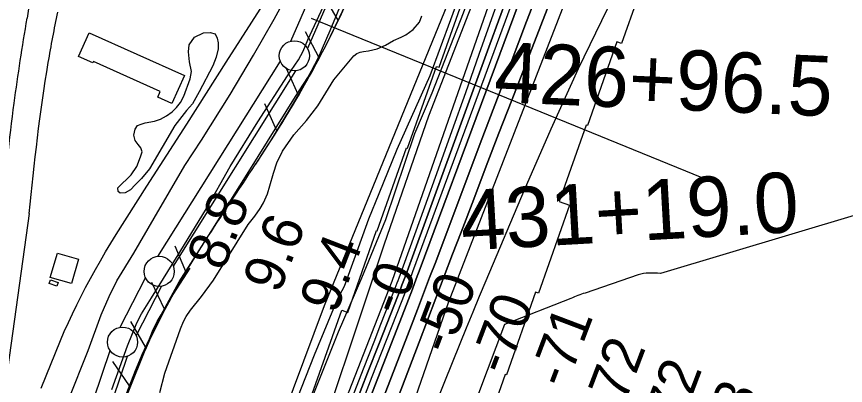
# Model space of a CAD drawing. Extents: x 3683613 to 3738215, y 469626 to 495384.
# Drawn here: x 3701733 to 3703108, y 483802 to 484415 of the extents above; entities that cross this region are included whole.
import ezdxf

# ---------------------------------------------------------------- set-up
doc = ezdxf.new("R2010")
doc.units = 0
for name, color, linetype in [('V-BLDG-OTLN', 7, 'Continuous'), ('V-FLOD-BASE', 7, 'Continuous'), ('V-LEVE-TOET', 7, 'Continuous'), ('V-RAIL-TRAK', 7, 'Continuous'), ('V-RIVR-EDGE', 7, 'Continuous'), ('V-RIVR-RANG', 7, 'Continuous'), ('V-ROAD-CNTR', 7, 'Continuous'), ('V-RRAP-FSHR', 7, 'Continuous'), ('V-RRAP-RVMT', 7, 'Continuous'), ('V-SITE-VEGE', 7, 'Continuous'), ('V-SURV-IDEN', 7, 'Continuous'), ('V-SURV-LINE', 7, 'Continuous'), ('V-TOPO-DPTH', 7, 'Continuous'), ('V-TOPO-MAJR', 7, 'Continuous'), ('V-TOPO-MINR', 7, 'Continuous'), ('V-TOPO-WATR', 7, 'Continuous')]:
    doc.layers.add(name, color=color, linetype=linetype)

msp = doc.modelspace()

# ---------------------------------------------------------------- linework, layer by layer
at = {"layer": 'V-BLDG-OTLN'}
for points in [[(3702011.7, 484316.9), (3701990.8, 484270.2), (3701967.2, 484280.8), (3701971.5, 484290.5), (3701860.4, 484340.2), (3701859.3, 484337.7), (3701835.7, 484348.3), (3701853.4, 484387.9)], [(3701789, 483981.3), (3701800.8, 484021.8), (3701835.7, 484011.6), (3701823.9, 483971.2)], [(3701799.8, 483967.2), (3701787.2, 483971.2), (3701789.2, 483977.5), (3701801.8, 483973.4)]]:
    msp.add_lwpolyline(points, close=True, dxfattribs=at)
at = {"layer": 'V-FLOD-BASE'}
msp.add_lwpolyline([(3701891.3, 483795.4), (3701916.8, 483868), (3701932.6, 483906.4), (3701940, 483920.9), (3701956.9, 483947.5), (3702004, 484023.5), (3702048, 484095.8), (3702087.6, 484165.6), (3702133.4, 484239.8), (3702182.2, 484316.2), (3702200.7, 484342.6), (3702208.3, 484357), (3702216, 484376.2), (3702249.4, 484447.8), (3702293.1, 484544.9), (3702328, 484627.5), (3702363, 484707.2), (3702392.5, 484776.5), (3702417.3, 484833.1), (3702434.5, 484877)], dxfattribs=at)
at = {"layer": 'V-LEVE-TOET'}
for points in [[(3701818.9, 483778.5), (3701851.9, 483860.2), (3701873.1, 483919.2), (3701886.7, 483949.8), (3701899.6, 483975.8), (3701927.4, 484021.8), (3701961.5, 484079.9), (3702012.4, 484167.2), (3702039.7, 484209.2), (3702087.1, 484285.2), (3702125.9, 484350.7), (3702160.6, 484410.2), (3702202.3, 484487.8)], [(3701906.7, 483762), (3701942.1, 483850), (3701959.8, 483895.2), (3701966.4, 483908.5), (3701972.7, 483919.3), (3702002.9, 483974.5), (3702055.9, 484057.9), (3702118.1, 484157.5), (3702195.8, 484282), (3702216.2, 484313.5), (3702222.3, 484324.5), (3702233.3, 484345.8), (3702253.2, 484391.6), (3702289.7, 484479.8)]]:
    msp.add_lwpolyline(points, dxfattribs=at)
at = {"layer": 'V-RAIL-TRAK'}
msp.add_lwpolyline([(3701774, 483797.9), (3701805.7, 483877), (3701812.2, 483891.9), (3701818.9, 483906.6), (3701825.8, 483921.2), (3701832.9, 483935.8), (3701840.1, 483950.2), (3701847.6, 483964.6), (3701855.6, 483979.6), (3701863.8, 483994.5), (3701872.2, 484009.3), (3701880.8, 484024), (3701889.5, 484038.6), (3701898.4, 484053.1), (3701949.2, 484132.8), (3702015.5, 484236), (3702080.8, 484338.8), (3702147.2, 484443.2), (3702192.7, 484519.7), (3702236.2, 484608.7), (3702275.2, 484700.9), (3702317.4, 484801.1)], dxfattribs=at)
at = {"layer": 'V-RIVR-EDGE'}
msp.add_lwpolyline([(3702820.6, 485371.5), (3702785, 485274.4), (3702762, 485194), (3702724.5, 485083.6), (3702712.9, 485011), (3702696.5, 484957), (3702661, 484906.1), (3702644.6, 484845.5), (3702618.1, 484783.1), (3702580.1, 484701.6), (3702554.7, 484645.8), (3702506.3, 484510.9), (3702473.7, 484420.3), (3702421.7, 484287.7), (3702393.4, 484220), (3702345, 484077.2), (3702305.1, 483980.1), (3702266.5, 483890.7), (3702223.6, 483782.8)], dxfattribs=at)
at = {"layer": 'V-RIVR-RANG'}
msp.add_line((3702221.8, 484412.2), (3702869.9, 484147.6), dxfattribs=at)
at = {"layer": 'V-ROAD-CNTR'}
msp.add_lwpolyline([(3701753.9, 484087.6), (3701604.9, 483019.4)], dxfattribs=at)
msp.add_arc((3704519, 484023.1), 2795.8, 158.9741, 172.0079, dxfattribs=at)
for points in [[(3701753.9, 484087.6), (3701785.6, 484338.4), (3701801.2, 484422)], [(3701708.7, 484090.2), (3701729, 484271.1), (3701750.4, 484411.8)]]:
    msp.add_spline(points, degree=3, dxfattribs=at)
at = {"layer": 'V-RRAP-FSHR'}
for p, q in [((3702266.5, 484408.6), (3702241.9, 484450.8)), ((3702235.1, 484346), (3702212.6, 484389.4)), ((3702200.4, 484285.2), (3702180.3, 484329.7)), ((3702164.5, 484225.2), (3702144.7, 484269.9)), ((3702014.8, 483988.6), (3701996, 484033.7)), ((3701978.3, 483928.8), (3701957.6, 483973.1)), ((3701947, 483866.3), (3701922.4, 483908.5)), ((3701920.2, 483801.6), (3701892.8, 483842))]:
    msp.add_line(p, q, dxfattribs=at)
for points in [[(3704536.6, 488645), (3704333.7, 488313.6), (3704136.3, 488003.7), (3703813.6, 487473.7), (3703697, 487229.7), (3703210.1, 486196.5), (3702961.5, 485706.2), (3702721.7, 485188.2), (3702457.6, 484459.9), (3702243.4, 483934.5), (3702035.9, 483379), (3701912.3, 482939), (3701849.1, 482549.3), (3701843.2, 482335.4), (3701837.2, 482130.2), (3701792.5, 481878.7), (3701694.6, 481579.9), (3701501.3, 480451)], [(3702431, 484791), (3702409.6, 484739.4), (3702367.3, 484638.9), (3702324.5, 484538.5), (3702305.6, 484494.8), (3702291.2, 484462.2), (3702268.8, 484413.6), (3702245.3, 484365.5), (3702234.7, 484345.3), (3702215.4, 484310.6), (3702185, 484259.2), (3702154.1, 484208.2), (3702129.5, 484169.4)], [(3702020.3, 483997.2), (3701992.3, 483953.1), (3701978.1, 483928.5), (3701966.4, 483906.6), (3701956.7, 483887.3), (3701940.8, 483852.9), (3701929.7, 483826.7), (3701914.5, 483786.7), (3701900.7, 483745.9), (3701892.3, 483717.8), (3701885.6, 483693.1), (3701875.3, 483649.7), (3701868.7, 483617.1), (3701860, 483567.8), (3701852.7, 483518.3), (3701852.2, 483513.9), (3701851.5, 483505.6), (3701851.3, 483498.3), (3701851, 483482)]]:
    msp.add_lwpolyline(points, dxfattribs=at)
msp.add_spline([(3702725.1, 485500.8), (3702409.6, 484739.4), (3702324.5, 484538.5), (3702245.3, 484365.5), (3702154.1, 484208.2), (3701992.3, 483953.1), (3701900.7, 483745.9), (3701852.7, 483518.3), (3701847.6, 483447.5), (3701827.1, 483370.1), (3701808.2, 483296.1)], degree=3, dxfattribs=at)
at = {"layer": 'V-RRAP-RVMT'}
for p, q in [((3702785.8, 484509.1), (3702736.7, 484369.9)), ((3702434.1, 484330.4), (3702482.2, 484467.1)), ((3702728.9, 484372.7), (3702679.9, 484233.6)), ((3702736.7, 484369.9), (3702728.9, 484372.7)), ((3702381.5, 484196), (3702429.4, 484332)), ((3702429.4, 484332), (3702434.1, 484330.4)), ((3702677.8, 484234.3), (3702633.2, 484107.5)), ((3702679.9, 484233.6), (3702677.8, 484234.3)), ((3702331.2, 484059.1), (3702379.7, 484196.6)), ((3702379.7, 484196.6), (3702381.5, 484196)), ((3702633.2, 484107.5), (3702650.4, 484101.3)), ((3702650.4, 484101.3), (3702599.1, 483955.4)), ((3702282.4, 483923.5), (3702330.2, 484059.5)), ((3702330.2, 484059.5), (3702331.2, 484059.1)), ((3702594.1, 483957.2), (3702545.7, 483819.7)), ((3702599.1, 483955.4), (3702594.1, 483957.2)), ((3702223.6, 483788.4), (3702272.4, 483927)), ((3702272.4, 483927), (3702282.4, 483923.5)), ((3702543.5, 483820.5), (3702495.7, 483684.8)), ((3702545.7, 483819.7), (3702543.5, 483820.5))]:
    msp.add_line(p, q, dxfattribs=at)
at = {"layer": 'V-SITE-VEGE'}
for points in [[(3702469.9, 484456), (3702418.4, 484316.1), (3702363.9, 484193.8), (3702334.1, 484120.5), (3702316.6, 484078.5), (3702294.8, 484016.8), (3702276.2, 483966.3), (3702265.5, 483945.8), (3702226.6, 483852.4), (3702184.7, 483745.8)], [(3702214.2, 484242.3), (3702232.6, 484266.6), (3702259.4, 484309.6), (3702292.4, 484349.7), (3702297.3, 484353.6), (3702302.9, 484355.4), (3702308.7, 484356.6), (3702316.8, 484357.5), (3702331.3, 484361), (3702344.9, 484367.4), (3702358.5, 484374.8), (3702370.9, 484380.5), (3702379, 484384.5), (3702391.1, 484393.4), (3702401.3, 484405.5), (3702405.4, 484415.6)], [(3701970.7, 483790.4), (3701978.9, 483822.6), (3702005, 483896.4), (3702010.2, 483908.2), (3702014.5, 483916.9), (3702021.4, 483927), (3702039.7, 483950.1), (3702059.8, 483976.9), (3702117.4, 484069.2), (3702128.4, 484083.3), (3702137.2, 484095.9), (3702142.6, 484105.5), (3702149.1, 484120.1), (3702153.2, 484133.5), (3702159, 484154.5), (3702164.9, 484171.9), (3702174.2, 484191), (3702192.8, 484218.3), (3702214.2, 484242.3)]]:
    msp.add_lwpolyline(points, dxfattribs=at)
msp.add_lwpolyline([(3701901.2, 484130.5), (3701923, 484151.7), (3701932.3, 484165.8), (3701938.5, 484181.8), (3701941.5, 484190.2), (3701939.1, 484196.9), (3701934.6, 484202.1), (3701929.8, 484209), (3701927.7, 484217.7), (3701929.5, 484227.7), (3701933.4, 484233.9), (3701939.7, 484236.2), (3701946.4, 484238), (3701961.7, 484241), (3701971.7, 484244.5), (3701981.7, 484249.9), (3701991.1, 484256.7), (3701998.5, 484263.8), (3702005.1, 484271.7), (3702010.6, 484282.6), (3702021.1, 484311), (3702023.2, 484323.5), (3702019.9, 484339.7), (3702018, 484356.1), (3702019.2, 484367.6), (3702028.3, 484380.3), (3702043, 484387.4), (3702054.4, 484388.4), (3702062.3, 484385.7), (3702065.7, 484378.8), (3702067.7, 484371.3), (3702067.3, 484361), (3702063.9, 484347.2), (3702058.8, 484332.7), (3702036.2, 484289.7), (3702024.7, 484270), (3702015.1, 484258.7), (3701995.6, 484233.9), (3701953.8, 484161.6), (3701940.1, 484145.8), (3701929.9, 484135.1), (3701921.9, 484127.2), (3701913.1, 484122), (3701904.7, 484121.6), (3701901.3, 484124.4)], close=True, dxfattribs=at)
at = {"layer": 'V-SURV-LINE'}
for points in [[(3702188.1, 484373.8), (3702593.4, 485303.3)], [(3702620.9, 485291.3), (3702215.6, 484361.8)], [(3701967.5, 484016.5), (3702170.6, 484340.5)], [(3702196, 484324.6), (3701992.9, 484000.5)], [(3701904.7, 483898.9), (3701947, 483980.7)], [(3701973.7, 483966.9), (3701931.3, 483885.1)], [(3701793.5, 483580.4), (3701888.2, 483860.1)], [(3701916.6, 483850.5), (3701822, 483570.8)]]:
    msp.add_lwpolyline(points, dxfattribs=at)
for centre in [(3702193.9, 484349.5), (3701969.6, 483991.6), (3701908.8, 483874.2)]:
    msp.add_circle(centre, 25, dxfattribs=at)
at = {"layer": 'V-TOPO-DPTH'}
for points in [[(3703081.8, 485819), (3702792.8, 485107.2), (3702774.2, 485060.9), (3702755.7, 485014.5), (3702737.6, 484968), (3702719.6, 484921.5), (3702688.1, 484838.9), (3702686, 484833.6), (3702684, 484828.2), (3702682, 484822.8), (3702680.1, 484817.4), (3702629.1, 484675.3), (3702601.6, 484598.8), (3702574, 484522.4), (3702546.3, 484446), (3702518.6, 484369.7), (3702378.5, 483985.4), (3702375.4, 483977), (3702372.3, 483968.6), (3702369.1, 483960.2), (3702365.8, 483951.9), (3702334.3, 483871.6), (3702315.3, 483823.1), (3702296.4, 483774.6)], [(3702296.4, 483774.6), (3702315.3, 483823.1), (3702334.3, 483871.6), (3702365.8, 483951.9), (3702369.1, 483960.2), (3702372.3, 483968.6), (3702375.4, 483977), (3702378.5, 483985.4), (3702518.6, 484369.7), (3702546.3, 484446), (3702574, 484522.4), (3702601.6, 484598.8), (3702629.1, 484675.3), (3702680.1, 484817.4), (3702682, 484822.8), (3702684, 484828.2), (3702686, 484833.6), (3702688.1, 484838.9), (3702719.6, 484921.5), (3702737.6, 484968), (3702755.7, 485014.5), (3702774.2, 485060.9), (3702792.8, 485107.2), (3703081.8, 485819)], [(3703214.6, 485801.1), (3702976.2, 485299.3), (3702938, 485217.4), (3702900.5, 485135.2), (3702864.2, 485052.5), (3702828.6, 484969.4), (3702771.3, 484832.7), (3702765, 484817.7), (3702758.9, 484802.6), (3702752.8, 484787.5), (3702746.9, 484772.3), (3702554.5, 484275.8), (3702533.3, 484221.1), (3702512.3, 484166.3), (3702491.3, 484111.5), (3702470.3, 484056.7), (3702456.4, 484020.1), (3702442.5, 483983.6), (3702428.6, 483947.1), (3702414.6, 483910.6), (3702400.7, 483874.1), (3702354.3, 483752.6)], [(3702354.3, 483752.6), (3702400.7, 483874.1), (3702414.6, 483910.6), (3702428.6, 483947.1), (3702442.5, 483983.6), (3702456.4, 484020.1), (3702470.3, 484056.7), (3702491.3, 484111.5), (3702512.3, 484166.3), (3702533.3, 484221.1), (3702554.5, 484275.8), (3702746.9, 484772.3), (3702752.8, 484787.5), (3702758.9, 484802.6), (3702765, 484817.7), (3702771.3, 484832.7), (3702828.6, 484969.4), (3702864.2, 485052.5), (3702900.5, 485135.2), (3702938, 485217.4), (3702976.2, 485299.3), (3703214.6, 485801.1)], [(3702288, 483700.7), (3702376.5, 483927.9), (3702383.1, 483944.9), (3702389.6, 483962), (3702396.1, 483979), (3702402.5, 483996.2), (3702620.5, 484583.4), (3702635.2, 484622.8), (3702650, 484662.1), (3702665, 484701.4), (3702680, 484740.7), (3702680.1, 484741.1), (3702695.3, 484780.1), (3702710.6, 484819.1), (3702726.1, 484858), (3702741.8, 484896.8), (3703098.9, 485772.8)], [(3703098.9, 485772.8), (3702741.8, 484896.8), (3702726.1, 484858), (3702710.6, 484819.1), (3702695.3, 484780.1), (3702680.1, 484741.1), (3702680, 484740.7), (3702665, 484701.4), (3702650, 484662.1), (3702635.2, 484622.8), (3702620.5, 484583.4), (3702402.5, 483996.2), (3702396.1, 483979), (3702389.6, 483962), (3702383.1, 483944.9), (3702376.5, 483927.9), (3702288, 483700.7)], [(3702871.1, 485397.1), (3702835.1, 485304), (3702671.1, 484875.1), (3702664, 484856.3), (3702657, 484837.4), (3702650.2, 484818.4), (3702643.5, 484799.5), (3702355.6, 483975), (3702105, 483333.6)], [(3702167.3, 483331.9), (3702388, 483902.1), (3702398.1, 483928.5), (3702408.3, 483954.8), (3702418.3, 483981.2), (3702428.3, 484007.6), (3702502.3, 484203.8), (3702540.7, 484305.1), (3702579.2, 484406.3), (3702618, 484507.5), (3702656.9, 484608.6), (3702714.2, 484757.1), (3702724.7, 484783.9), (3702735.3, 484810.6), (3702746.1, 484837.3), (3702757.1, 484863.9), (3702909.3, 485230.7), (3702951.1, 485329.3)], [(3702167.3, 483331.9), (3702388, 483902.1), (3702398.1, 483928.5), (3702408.3, 483954.8), (3702418.3, 483981.2), (3702428.3, 484007.6), (3702502.3, 484203.8), (3702540.7, 484305.1), (3702579.2, 484406.3), (3702618, 484507.5), (3702656.9, 484608.6), (3702714.2, 484757.1), (3702724.7, 484783.9), (3702735.3, 484810.6), (3702746.1, 484837.3), (3702757.1, 484863.9), (3702909.3, 485230.7), (3702951.1, 485329.3)]]:
    msp.add_lwpolyline(points, dxfattribs=at)
at = {"layer": 'V-TOPO-MAJR'}
msp.add_lwpolyline([(3703061.9, 485324), (3703019.4, 485250.3), (3702976.4, 485176.9), (3702929.5, 485097.5), (3702910.1, 485063.7), (3702891.1, 485029.6), (3702872.9, 484995.1), (3702855.2, 484960.4), (3702843.5, 484936.7), (3702832.3, 484913.5), (3702821.4, 484890.1), (3702811, 484866.5), (3702800.8, 484842.7), (3702784.4, 484803.4), (3702782.7, 484799.2), (3702781, 484795.1), (3702779.4, 484790.9), (3702777.7, 484786.7), (3702449, 483939.2), (3702213.5, 483261)], dxfattribs=at)
at = {"layer": 'V-TOPO-MINR'}
for points in [[(3702207.7, 483631.4), (3702343.3, 484037.5), (3702417, 484250.1), (3702636.5, 484814.2), (3702726.5, 485053.2), (3702851.1, 485383), (3703029.3, 485820.5), (3703231.2, 486258.3), (3703394.4, 486548.1), (3703478.2, 486708.5), (3703526.8, 486823.3), (3703790, 487309.4)], [(3703103.9, 485828.7), (3702803.7, 485086.3), (3702785.9, 485042.5), (3702768.2, 484998.7), (3702750.5, 484954.9), (3702732.8, 484911.2), (3702702.8, 484836.9), (3702700.1, 484830.2), (3702697.5, 484823.6), (3702694.9, 484816.9), (3702692.3, 484810.2), (3702689.8, 484803.6), (3702687.2, 484796.9), (3702684.7, 484790.2), (3702682.2, 484783.5), (3702390.1, 483990.6), (3702385.4, 483978), (3702380.7, 483965.4), (3702375.9, 483952.8), (3702371, 483940.2), (3702322.6, 483816.3), (3702293.6, 483741.8)], [(3703081.8, 485819), (3702792.8, 485107.2), (3702774.2, 485060.9), (3702755.7, 485014.5), (3702737.6, 484968), (3702719.6, 484921.5), (3702688.1, 484838.9), (3702686, 484833.6), (3702684, 484828.2), (3702682, 484822.8), (3702680.1, 484817.4), (3702629.1, 484675.3), (3702601.6, 484598.8), (3702574, 484522.4), (3702546.3, 484446), (3702518.6, 484369.7), (3702378.5, 483985.4), (3702375.4, 483977), (3702372.3, 483968.6), (3702369.1, 483960.2), (3702365.8, 483951.9), (3702334.3, 483871.6), (3702315.3, 483823.1), (3702296.4, 483774.6)], [(3703214.6, 485801.1), (3702976.2, 485299.3), (3702938, 485217.4), (3702900.5, 485135.2), (3702864.2, 485052.5), (3702828.6, 484969.4), (3702771.3, 484832.7), (3702765, 484817.7), (3702758.9, 484802.6), (3702752.8, 484787.5), (3702746.9, 484772.3), (3702554.5, 484275.8), (3702533.3, 484221.1), (3702512.3, 484166.3), (3702491.3, 484111.5), (3702470.3, 484056.7), (3702456.4, 484020.1), (3702442.5, 483983.6), (3702428.6, 483947.1), (3702414.6, 483910.6), (3702400.7, 483874.1), (3702354.3, 483752.6)], [(3703098.9, 485772.8), (3702741.8, 484896.8), (3702726.1, 484858), (3702710.6, 484819.1), (3702695.3, 484780.1), (3702680.1, 484741.1), (3702680, 484740.7), (3702665, 484701.4), (3702650, 484662.1), (3702635.2, 484622.8), (3702620.5, 484583.4), (3702402.5, 483996.2), (3702396.1, 483979), (3702389.6, 483962), (3702383.1, 483944.9), (3702376.5, 483927.9), (3702288, 483700.7)], [(3702951.1, 485329.3), (3702909.3, 485230.7), (3702757.1, 484863.9), (3702746.1, 484837.3), (3702735.3, 484810.6), (3702724.7, 484783.9), (3702714.2, 484757.1), (3702656.9, 484608.6), (3702618, 484507.5), (3702579.2, 484406.3), (3702540.7, 484305.1), (3702502.3, 484203.8), (3702428.3, 484007.6), (3702418.3, 483981.2), (3702408.3, 483954.8), (3702398.1, 483928.5), (3702388, 483902.1), (3702167.3, 483331.9)], [(3703449.8, 484894.6), (3703019, 484828.8), (3703016.1, 484828.3), (3703013.1, 484827.3), (3703010.3, 484826.3), (3703007.5, 484825), (3703004.7, 484823.7), (3702884.1, 484759.9), (3702762.3, 484525.2), (3702712.8, 484426.9), (3702664.8, 484327.8), (3702619.2, 484227.6), (3702575.2, 484126.7), (3702511.6, 483975.9), (3702500.6, 483949.8), (3702489.7, 483923.7), (3702479, 483897.5), (3702468.3, 483871.3), (3702376.9, 483645.2)], [(3702661.7, 484808.4), (3702500.1, 484351.4), (3702477.7, 484288), (3702455.1, 484224.7), (3702432.4, 484161.4), (3702409.7, 484098.2), (3702367, 483980.2), (3702365.5, 483976), (3702363.9, 483971.8), (3702362.3, 483967.6), (3702360.7, 483963.4), (3702345.3, 483924.4), (3702335.9, 483900.6), (3702326.6, 483876.9), (3702317.4, 483853.2), (3702308.1, 483829.5), (3702110.5, 483320.8)], [(3703237.1, 484118.9), (3702801.1, 483988.2), (3702796.4, 483988.4), (3702791.7, 483988.7), (3702787, 483988.8), (3702782.3, 483988.9), (3702777.7, 483988.7), (3702773.1, 483988.2), (3702768.6, 483987.2), (3702764.1, 483985.9), (3702676, 483955.7), (3702673, 483954.6), (3702670.1, 483953.6), (3702667.2, 483952.5), (3702664.3, 483951.3), (3702661.3, 483950.2), (3702658.4, 483949.1), (3702655.5, 483947.9), (3702652.6, 483946.8), (3702542.4, 483903.5), (3702296.4, 483249.9)]]:
    msp.add_lwpolyline(points, dxfattribs=at)
at = {"layer": 'V-TOPO-WATR'}
msp.add_lwpolyline([(3702871.1, 485397.1), (3702835.1, 485304), (3702671.1, 484875.1), (3702664, 484856.3), (3702657, 484837.4), (3702650.2, 484818.4), (3702643.5, 484799.5), (3702355.6, 483975), (3702105, 483333.6)], dxfattribs=at)

# ---------------------------------------------------------------- texts
at = {"layer": 'V-RIVR-RANG'}
for s, rotation, p in [('8.8', 68.9283, (3702075.9, 483990.3)), ('9.6', 68.9283, (3702168.7, 483952.9)), ('9.4', 68.9283, (3702262.7, 483918.9)), ('-0', 68.9283, (3702368.9, 483916.1)), ('-50', 69.2134, (3702451.5, 483851.4)), ('-70', 69.2134, (3702545.5, 483817.2)), ('-71', 69.2134, (3702644.1, 483795.2)), ('-72', 69.2134, (3702731.6, 483744)), ('-72', 69.2134, (3702825, 483708.3)), ('-73', 69.2134, (3702918.2, 483672.1))]:
    msp.add_text(s, height=67, rotation=rotation, dxfattribs=at).set_placement(p)
at = {"layer": 'V-SURV-IDEN'}
for s, rotation, p in [('426+96.5', 357.5381, (3702524.1, 484272.9)), ('431+19.0', 3.2145, (3702472.3, 484026))]:
    msp.add_text(s, height=100, rotation=rotation, dxfattribs=at).set_placement(p)

doc.saveas('drawing.dxf')
